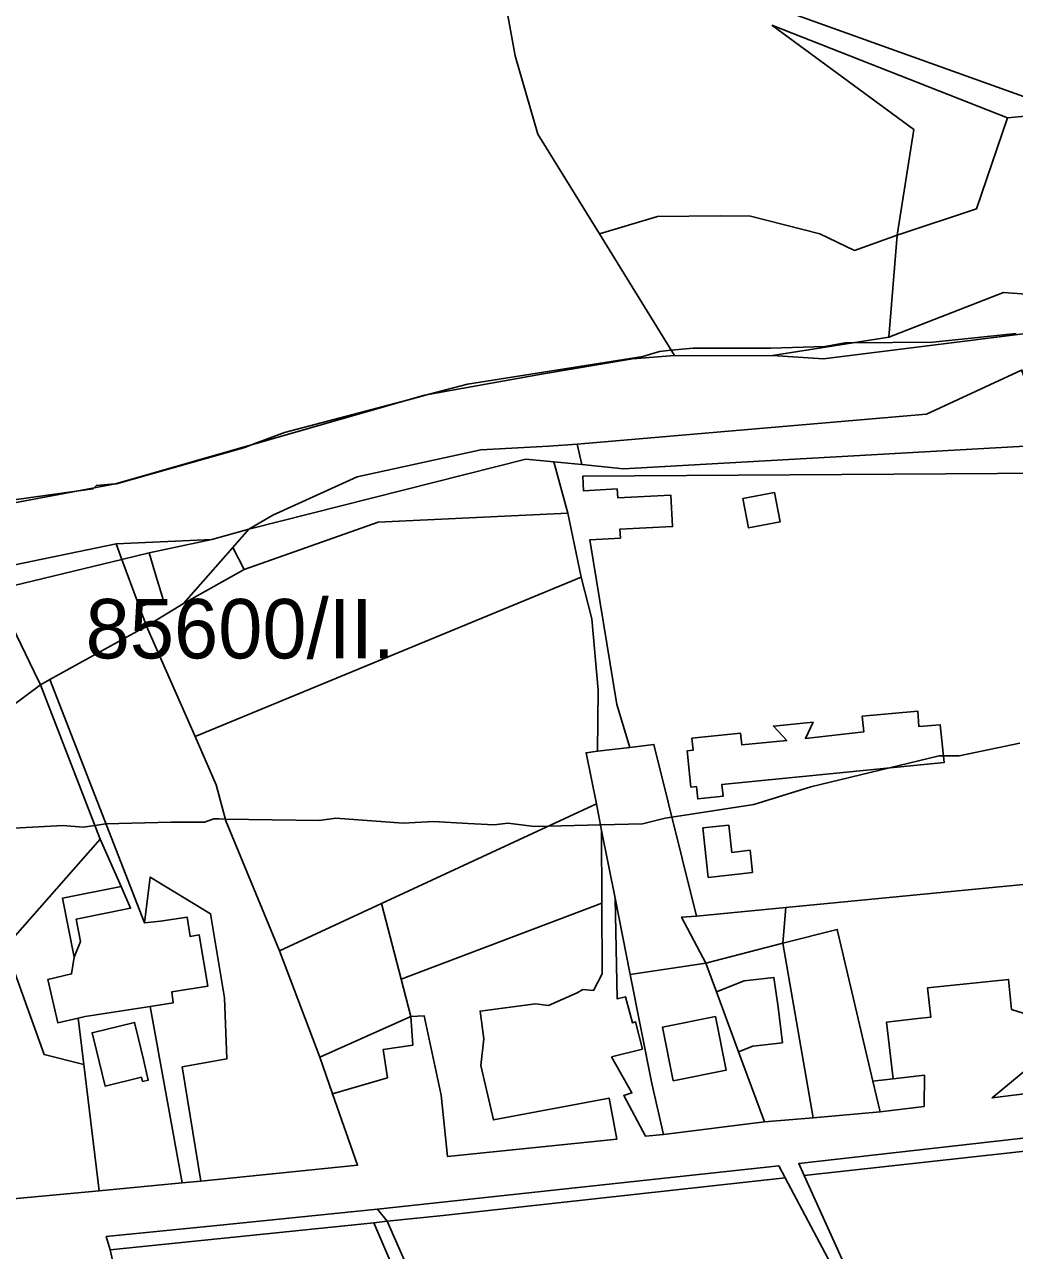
# Model space of a CAD drawing. Extents: x -477304 to -465429, y -1159113 to -1149210.
# Drawn here: x -474610.4 to -474360.5, y -1154134.6 to -1153825.1 of the extents above; entities that cross this region are included whole.
import ezdxf

# ---------------------------------------------------------------- set-up
doc = ezdxf.new("R2010")
doc.units = 0
for name, color, linetype in [('BPEJ_s', 7, 'Continuous'), ('orna_s', 7, 'Continuous'), ('PUPFL_s', 7, 'Continuous'), ('trav_porost_s', 7, 'Continuous'), ('voda_s', 7, 'Continuous'), ('zahrada_s', 7, 'Continuous')]:
    doc.layers.add(name, color=color, linetype=linetype)

msp = doc.modelspace()

# ---------------------------------------------------------------- linework, layer by layer
at = {"layer": 'BPEJ_s'}
for points in [[(-474620.35, -1153946.17), (-474597.35, -1153942.94), (-474593.11, -1153942.34), (-474592.87, -1153942.1), (-474592.26, -1153941.49), (-474587.59, -1153941.1), (-474587.16, -1153941.07), (-474554.81, -1153931.92), (-474552.7, -1153931.11), (-474544.81, -1153928.09), (-474513.48, -1153919.86), (-474508.26, -1153918.49), (-474498.64, -1153915.96), (-474454.38, -1153908.94), (-474450.12, -1153907.66), (-474447.19, -1153907.37), (-474441.61, -1153906.81), (-474422.04, -1153906.81), (-474408.42, -1153906.38), (-474403.31, -1153905.53), (-474402.42, -1153905.53), (-474401.39, -1153905.52), (-474381.18, -1153905.32), (-474360.1, -1153903.12)], [(-474620.35, -1153946.17), (-474597.35, -1153942.94), (-474593.11, -1153942.34), (-474592.87, -1153942.1), (-474592.26, -1153941.49), (-474587.59, -1153941.1), (-474587.16, -1153941.07), (-474554.81, -1153931.92), (-474552.7, -1153931.11), (-474544.81, -1153928.09), (-474513.48, -1153919.86), (-474508.26, -1153918.49), (-474498.64, -1153915.96), (-474454.38, -1153908.94), (-474450.12, -1153907.66), (-474447.19, -1153907.37), (-474441.61, -1153906.81), (-474422.04, -1153906.81), (-474408.42, -1153906.38), (-474403.31, -1153905.53), (-474402.42, -1153905.53), (-474401.39, -1153905.52), (-474381.18, -1153905.32), (-474360.1, -1153903.12)], [(-474359.17, -1154006.52), (-474374.48, -1154009.71), (-474378.44, -1154009.71), (-474379.58, -1154009.71), (-474392.06, -1154012.75), (-474411.9, -1154017.58), (-474426.36, -1154022.04), (-474447.01, -1154025.19), (-474448.69, -1154025.44), (-474454.43, -1154026.93), (-474465.03, -1154027.18), (-474478.2, -1154027.49), (-474481.65, -1154027.57), (-474488.45, -1154026.72), (-474491.85, -1154027.15), (-474498.51, -1154026.78), (-474507.16, -1154026.29), (-474514.82, -1154026.72), (-474531.83, -1154025.44), (-474536.08, -1154026.08), (-474559.75, -1154025.7), (-474561.33, -1154025.68), (-474562.66, -1154025.66), (-474565, -1154026.51), (-474573.51, -1154026.48), (-474589.87, -1154026.93), (-474592.66, -1154027.34), (-474595.62, -1154027.78), (-474600.72, -1154027.36), (-474617.73, -1154028.21)], [(-474617.73, -1154028.21), (-474600.72, -1154027.36), (-474595.62, -1154027.78), (-474592.66, -1154027.34), (-474589.87, -1154026.93), (-474573.51, -1154026.48), (-474565, -1154026.51), (-474562.66, -1154025.66), (-474561.33, -1154025.68), (-474559.75, -1154025.7), (-474536.08, -1154026.08), (-474531.83, -1154025.44), (-474514.82, -1154026.72), (-474507.16, -1154026.29), (-474498.51, -1154026.78), (-474491.85, -1154027.15), (-474488.45, -1154026.72), (-474481.65, -1154027.57), (-474478.2, -1154027.49), (-474465.03, -1154027.18), (-474454.43, -1154026.93), (-474448.69, -1154025.44), (-474447.01, -1154025.19), (-474426.36, -1154022.04), (-474411.9, -1154017.58), (-474392.06, -1154012.75), (-474379.58, -1154009.71), (-474378.44, -1154009.71), (-474374.48, -1154009.71), (-474359.17, -1154006.52)]]:
    msp.add_lwpolyline(points, dxfattribs=at)
at = {"layer": 'orna_s'}
for points in [[(-474444.56, -1154050.42), (-474438.43, -1154062.06), (-474457.53, -1154064.94), (-474461.36, -1154045.65), (-474464.76, -1154028.55), (-474466.08, -1154021.87), (-474468.65, -1154008.95), (-474465.76, -1154008.6), (-474457.63, -1154007.61), (-474451.56, -1154006.87), (-474440.8, -1154050.2)], [(-474578.68, -1154073.04), (-474570.66, -1154117.54), (-474591.54, -1154119.51), (-474595.44, -1154087.67), (-474596.87, -1154075.96), (-474595.11, -1154075.56)], [(-474580.63, -1154091.98), (-474579.17, -1154091.62), (-474580.4, -1154086.39), (-474581.62, -1154081.21), (-474582.63, -1154077.03), (-474593.35, -1154079.62), (-474592.34, -1154083.8), (-474590.09, -1154093.11), (-474580.89, -1154090.89)]]:
    msp.add_lwpolyline(points, close=True, dxfattribs=at)
at = {"layer": 'PUPFL_s'}
msp.add_lwpolyline([(-474646.08, -1153441.03), (-474567.93, -1153445.36), (-474550.25, -1153410.01), (-474485.08, -1153432.01), (-474492.45, -1153449.81), (-474509.3, -1153523.93), (-474518.88, -1153551.35), (-474540.81, -1153601.85), (-474533.35, -1153654.71), (-474499.53, -1153738.99), (-474497.93, -1153760.48), (-474496.66, -1153777.51), (-474486.58, -1153833.06), (-474480.82, -1153852.82), (-474465.31, -1153877.98), (-474446.36, -1153908.71), (-474456.98, -1153909.49), (-474479.93, -1153913.39), (-474509.44, -1153918.7), (-474587.46, -1153941.08), (-474628.65, -1153948.83)], dxfattribs=at)
for points in [[(-474344.65, -1153785.64), (-474348.44, -1153815.74), (-474159.59, -1153820.68), (-474165.65, -1153789.22), (-474141, -1153804.98), (-474158.44, -1153825.22), (-474357.1, -1153843.71), (-474433.16, -1153816.42), (-474479.42, -1153780.18), (-474439.61, -1153787.63), (-474431.26, -1153747.95), (-474436.77, -1153731.84), (-474430.18, -1153715.62), (-474377.49, -1153733.46), (-474380.23, -1153749.81), (-474376.19, -1153759.24)], [(-474037.94, -1153843.41), (-474062.65, -1153846.11), (-474075.98, -1153856.54), (-474084.14, -1153854.43), (-474165.39, -1153867.04), (-474202.37, -1153879.94), (-474227.94, -1153885.74), (-474290.58, -1153895.88), (-474303.54, -1153897.14), (-474363.35, -1153892.8), (-474392.23, -1153904.09), (-474390.13, -1153878.32), (-474370.15, -1153871.7), (-474362.3, -1153848.71), (-474157.02, -1153829.56), (-474136.98, -1153807.12), (-474108.57, -1153824.77), (-474081.96, -1153823), (-474074.89, -1153822.51), (-474056.44, -1153817.67), (-474036.68, -1153825.64), (-474033.65, -1153833.96), (-474035.67, -1153838.41)], [(-474421.77, -1153825.34), (-474362.3, -1153848.71), (-474370.15, -1153871.7), (-474390.13, -1153878.32), (-474385.96, -1153851.61)], [(-474400.92, -1153882.15), (-474390.13, -1153878.32), (-474392.23, -1153904.09), (-474421.61, -1153908.66), (-474437.58, -1153908.78), (-474446.36, -1153908.71), (-474465.31, -1153877.98), (-474450.64, -1153873.58), (-474434.71, -1153873.4), (-474427.18, -1153873.52), (-474409.67, -1153877.98)], [(-474363.35, -1153892.8), (-474303.54, -1153897.14), (-474331.46, -1153899.87), (-474408.74, -1153909.51), (-474421.61, -1153908.66), (-474392.23, -1153904.09)]]:
    msp.add_lwpolyline(points, close=True, dxfattribs=at)
at = {"layer": 'trav_porost_s'}
for points in [[(-474553.77, -1153952.53), (-474483.85, -1153934.82), (-474476.8, -1153935.53), (-474473.26, -1153948.47), (-474521.17, -1153950.77), (-474554.97, -1153962.71), (-474557.83, -1153957.15)], [(-474440.8, -1154050.2), (-474451.56, -1154006.87), (-474457.63, -1154007.61), (-474460.94, -1153996.77), (-474467.76, -1153955.22), (-474459.99, -1153954.76), (-474460.13, -1153952.51), (-474446.82, -1153951.88), (-474447.27, -1153943.96), (-474460.64, -1153944.61), (-474460.84, -1153942.36), (-474469.29, -1153942.87), (-474469.52, -1153939.16), (-474351.82, -1153938.35), (-474343.28, -1153990.03), (-474340.47, -1154013.39), (-474337.91, -1154036.86), (-474342.41, -1154039.09), (-474344.36, -1154040.87), (-474418.27, -1154048.06)], [(-474421.12, -1153943.27), (-474429.09, -1153944.77), (-474427.65, -1153952.21), (-474419.72, -1153950.71)], [(-474554.97, -1153962.71), (-474521.17, -1153950.77), (-474473.26, -1153948.47), (-474469.94, -1153964.64), (-474567.37, -1154004.84), (-474579.61, -1153977.05), (-474570.26, -1153971.29)], [(-474575.39, -1153970.26), (-474577.49, -1153963.37), (-474578.97, -1153958.51), (-474563.15, -1153955.1), (-474553.77, -1153952.53), (-474557.83, -1153957.15), (-474570.26, -1153971.29), (-474579.61, -1153977.05), (-474581.76, -1153971.26), (-474581.2, -1153971.09), (-474580.93, -1153971.95)], [(-474554.97, -1153962.71), (-474570.26, -1153971.29), (-474557.83, -1153957.15)], [(-474606.37, -1153991.81), (-474607.96, -1153988.54), (-474618, -1153967.93), (-474585.88, -1153960.15), (-474581.76, -1153971.26), (-474579.61, -1153977.05), (-474604.01, -1153990.49)], [(-474520.3, -1154047.02), (-474546.05, -1154058.96), (-474559.63, -1154026.18), (-474562.01, -1154017.02), (-474567.37, -1154004.84), (-474469.94, -1153964.64), (-474467.24, -1153975.17), (-474465.62, -1153993.17), (-474465.76, -1154008.6), (-474468.65, -1154008.95), (-474466.08, -1154021.87)], [(-474559.33, -1154086.21), (-474559.94, -1154070.85), (-474563.44, -1154049.58), (-474578.67, -1154040.35), (-474580.15, -1154051.92), (-474604.01, -1153990.49), (-474579.61, -1153977.05), (-474567.37, -1154004.84), (-474562.01, -1154017.02), (-474559.63, -1154026.18), (-474546.05, -1154058.96), (-474535.9, -1154085.78), (-474532.65, -1154095.07), (-474526.35, -1154113.07), (-474565.9, -1154117.06), (-474570.58, -1154088.26)], [(-474619.71, -1154122.16), (-474636.02, -1154091.95), (-474649.28, -1154064.93), (-474647.18, -1154057.57), (-474639.7, -1154045.18), (-474640.81, -1154030.94), (-474643.34, -1154019.25), (-474606.37, -1153991.81), (-474591.34, -1154030.76), (-474615.19, -1154057.92), (-474605.49, -1154085.16), (-474595.44, -1154087.67), (-474591.54, -1154119.51)], [(-474442.25, -1154017.64), (-474440.76, -1154017.49), (-474440.47, -1154020.61), (-474434.1, -1154019.92), (-474434.4, -1154016.94), (-474378.26, -1154011.38), (-474379.26, -1154001.9), (-474384.64, -1154002.37), (-474384.97, -1153998.43), (-474399, -1153999.76), (-474398.6, -1154003.71), (-474413.3, -1154005.36), (-474411.37, -1154001.27), (-474421.38, -1154002.25), (-474418.02, -1154005.85), (-474429.34, -1154006.97), (-474429.67, -1154004.04), (-474441.95, -1154005.28), (-474441.65, -1154008.34), (-474443.15, -1154008.49)], [(-474466.08, -1154021.87), (-474464.76, -1154028.55), (-474464.7, -1154046.91), (-474515.35, -1154066.12), (-474520.3, -1154047.02)], [(-474432.61, -1154027.2), (-474439.2, -1154027.92), (-474437.82, -1154040.44), (-474426.67, -1154039.18), (-474427.26, -1154033.57), (-474431.87, -1154034.1)], [(-474512.9, -1154075.53), (-474535.9, -1154085.78), (-474546.05, -1154058.96), (-474520.3, -1154047.02), (-474515.35, -1154066.12)], [(-474515.35, -1154066.12), (-474464.7, -1154046.91), (-474464.65, -1154064.76), (-474466.78, -1154068.95), (-474469.52, -1154068.69), (-474470.91, -1154069.55), (-474478.14, -1154072.78), (-474481.45, -1154072.31), (-474495.43, -1154074.17), (-474494.5, -1154081.14), (-474495.21, -1154087.92), (-474492.05, -1154101.62), (-474462.88, -1154096.14), (-474460.91, -1154106.5), (-474503.65, -1154110.87), (-474505.27, -1154095.35), (-474509.51, -1154075.4), (-474512.9, -1154075.53)], [(-474462.25, -1154085.73), (-474454.46, -1154083.78), (-474456.18, -1154076.89), (-474456.96, -1154077.1), (-474458.71, -1154070.54), (-474460.81, -1154071.1), (-474461.36, -1154045.65), (-474457.53, -1154064.94), (-474452.06, -1154092.48), (-474449.1, -1154105.29), (-474453.66, -1154105.76), (-474459.17, -1154095.45), (-474457.1, -1154094.84)], [(-474418.97, -1154057.06), (-474438.43, -1154062.06), (-474444.56, -1154050.42), (-474440.8, -1154050.2), (-474418.27, -1154048.06)], [(-474449.1, -1154105.29), (-474452.06, -1154092.48), (-474457.53, -1154064.94), (-474438.43, -1154062.06), (-474435.75, -1154069.33), (-474430.17, -1154084.46), (-474423.64, -1154102.16)], [(-474436, -1154075.55), (-474449.41, -1154078.24), (-474446.67, -1154091.76), (-474433.29, -1154089.07)], [(-474309.78, -1154104.2), (-474413.64, -1154115.7), (-474415, -1154112.67), (-474306.99, -1154100.45), (-474305.77, -1154103.74)], [(-474279.35, -1154174.58), (-474384.59, -1154199.11), (-474385.14, -1154194.69), (-474402.89, -1154139.52), (-474413.64, -1154115.7), (-474309.78, -1154104.2), (-474305.77, -1154103.74)], [(-474518.89, -1154127.23), (-474521.31, -1154124.14), (-474420.01, -1154113.23), (-474418.42, -1154116.23), (-474504.75, -1154125.78)], [(-474418.42, -1154116.23), (-474406.93, -1154137.98), (-474399.72, -1154163.06), (-474388.04, -1154194.32), (-474386.96, -1154199.64), (-474478.01, -1154220.05), (-474518.89, -1154127.23), (-474504.75, -1154125.78)], [(-474522.28, -1154127.63), (-474588.76, -1154134.41), (-474589.8, -1154131.03), (-474561.89, -1154128.27), (-474521.31, -1154124.14), (-474518.89, -1154127.23)], [(-474573.2, -1154203.29), (-474588.76, -1154134.41), (-474522.28, -1154127.63), (-474490.99, -1154200.39)], [(-474478.01, -1154220.05), (-474476.69, -1154223.64), (-474464.38, -1154257.91), (-474466.71, -1154258.79), (-474480.67, -1154224.59), (-474482.03, -1154221.06), (-474490.99, -1154200.39), (-474522.28, -1154127.63), (-474518.89, -1154127.23)]]:
    msp.add_lwpolyline(points, close=True, dxfattribs=at)
for points in [[(-474358.34, -1154074.71), (-474361.28, -1154073.73), (-474362.04, -1154066.16), (-474382.49, -1154068.26), (-474381.63, -1154075.68), (-474384.91, -1154076.06), (-474392.86, -1154076.98), (-474391.2, -1154091.28), (-474396.27, -1154091.87), (-474405.29, -1154053.55), (-474418.97, -1154057.06), (-474418.27, -1154048.06), (-474344.36, -1154040.87)], [(-474355.28, -1154094.75), (-474366.19, -1154096.1), (-474356.89, -1154088.43)]]:
    msp.add_lwpolyline(points, dxfattribs=at)
at = {"layer": 'voda_s'}
for points in [[(-474628.65, -1153948.83), (-474587.46, -1153941.08), (-474509.44, -1153918.7), (-474479.93, -1153913.39), (-474456.98, -1153909.49), (-474446.36, -1153908.71), (-474437.58, -1153908.78), (-474421.61, -1153908.66), (-474408.74, -1153909.51), (-474331.46, -1153899.87), (-474303.54, -1153897.14), (-474290.58, -1153895.88), (-474227.94, -1153885.74), (-474202.37, -1153879.94), (-474165.39, -1153867.04), (-474084.14, -1153854.43)], [(-474111.86, -1153880.56), (-474124.8, -1153881.9), (-474137.52, -1153883.22), (-474158.45, -1153886.88), (-474226.83, -1153901.64), (-474299.74, -1153913.67), (-474358.78, -1153912.41), (-474382.71, -1153923.51), (-474470.89, -1153931.03), (-474478.11, -1153931.59), (-474495.25, -1153932.52), (-474526.49, -1153939.3), (-474547.75, -1153949.01), (-474553.77, -1153952.53), (-474563.15, -1153955.1), (-474587.24, -1153956.26), (-474620.28, -1153963.04)]]:
    msp.add_lwpolyline(points, dxfattribs=at)
for points in [[(-474469.7, -1153936.24), (-474470.89, -1153931.03), (-474382.71, -1153923.51), (-474358.78, -1153912.41), (-474351.33, -1153931.11), (-474359.38, -1153931.66), (-474459.21, -1153937.3)], [(-474469.7, -1153936.24), (-474476.8, -1153935.53), (-474483.85, -1153934.82), (-474553.77, -1153952.53), (-474547.75, -1153949.01), (-474526.49, -1153939.3), (-474495.25, -1153932.52), (-474478.11, -1153931.59), (-474470.89, -1153931.03)], [(-474585.88, -1153960.15), (-474618, -1153967.93), (-474620.28, -1153963.04), (-474587.24, -1153956.26)], [(-474563.15, -1153955.1), (-474578.97, -1153958.51), (-474585.88, -1153960.15), (-474587.24, -1153956.26)]]:
    msp.add_lwpolyline(points, close=True, dxfattribs=at)
at = {"layer": 'zahrada_s'}
for points in [[(-474595.44, -1154087.67), (-474605.49, -1154085.16), (-474615.19, -1154057.92), (-474591.34, -1154030.76), (-474586.04, -1154042.75), (-474600.82, -1154045.7), (-474597.86, -1154060.52), (-474598.52, -1154064.8), (-474604.52, -1154066.16), (-474602.04, -1154077.13), (-474596.87, -1154075.96)], [(-474565.9, -1154117.06), (-474570.66, -1154117.54), (-474578.68, -1154073.04), (-474572.91, -1154072.09), (-474573.26, -1154069.34), (-474564.17, -1154067.91), (-474566.31, -1154054.94), (-474568.63, -1154055.3), (-474569.39, -1154050.46), (-474576.06, -1154051.51), (-474580.15, -1154051.92), (-474578.67, -1154040.35), (-474563.44, -1154049.58), (-474559.94, -1154070.85), (-474559.33, -1154086.21), (-474570.58, -1154088.26)], [(-474597.86, -1154060.52), (-474600.82, -1154045.7), (-474586.04, -1154042.75), (-474583.62, -1154048.21), (-474597.37, -1154051), (-474596.24, -1154056.58)], [(-474394.45, -1154099.59), (-474411.39, -1154101.08), (-474418.97, -1154057.06), (-474405.29, -1154053.55), (-474396.27, -1154091.87)], [(-474430.17, -1154084.46), (-474426.62, -1154083.02), (-474419.1, -1154082.18), (-474420.21, -1154073.15), (-474420.88, -1154068.52), (-474421.24, -1154065.67), (-474428.76, -1154066.51), (-474435.75, -1154069.33), (-474438.43, -1154062.06), (-474418.97, -1154057.06), (-474411.39, -1154101.08), (-474423.64, -1154102.16)], [(-474518.78, -1154091), (-474532.65, -1154095.07), (-474535.9, -1154085.78), (-474512.9, -1154075.53), (-474512.44, -1154082.76), (-474519.86, -1154083.88)], [(-474394.45, -1154099.59), (-474396.27, -1154091.87), (-474391.2, -1154091.28), (-474383.25, -1154090.36), (-474383.35, -1154098.22)]]:
    msp.add_lwpolyline(points, close=True, dxfattribs=at)

# ---------------------------------------------------------------- texts
at = {"layer": 'BPEJ_s'}
msp.add_text('85600/II.', height=15, dxfattribs=at).set_placement((-474594.99, -1153985.15))

doc.saveas('drawing.dxf')
